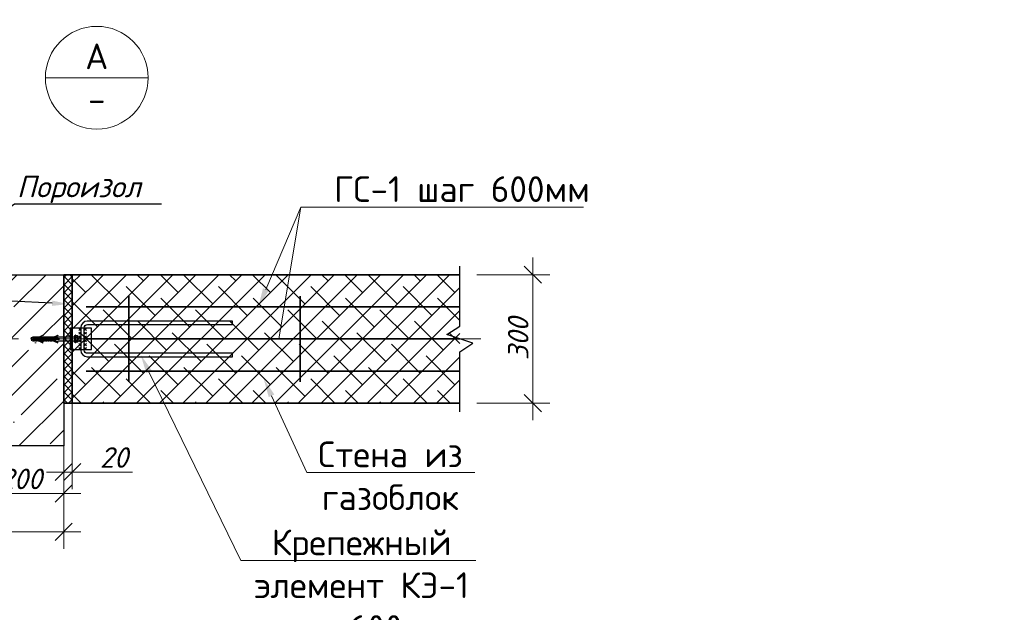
# Model space of a CAD drawing. Header units: millimetres. Extents: x 363306 to 7757304, y 1022887 to 1207196.
# Tile 284 of 656: x 1291858 to 1303356, y 1065840 to 1072760. Entities that reach past the tile are written whole.
import ezdxf
from ezdxf import colors
from ezdxf.entities.mleader import LeaderData, LeaderLine
from ezdxf.enums import TextEntityAlignment as Align
from ezdxf.math import Vec2, Vec3

# ---------------------------------------------------------------- set-up
doc = ezdxf.new("R2010")
doc.units = ezdxf.units.MM
doc.linetypes.add('ACAD_ISO10W100', pattern=[18, 12, -3, 0, -3])
for name, color, linetype, lineweight in [('.', 7, 'Continuous', 15), ('gazabulok 300', 32, 'Continuous', 30), ('Линия ОС', 22, 'ACAD_ISO10W100', 9)]:
    doc.layers.add(name, color=color, linetype=linetype, lineweight=lineweight)
for name, color, linetype in [('0 @ 100', 7, 'Continuous'), ('kcd_tx', 7, 'Continuous'), ('shtrixovka', 7, 'Continuous'), ('Штрих', 7, 'Continuous')]:
    doc.layers.add(name, color=color, linetype=linetype)
doc.styles.add('iso', font='isocpeur.TTF')
doc.styles.add('ISOCPEUR', font='isocpeur.TTF')
doc.styles.get("Standard").update_dxf_attribs({"font": 'isocpeui.ttf'})
doc.styles.add('ГОСТ 2.304', font='isocpeui.ttf')
doc.dimstyles.new('Санжар', dxfattribs={"dimtxt": 240, "dimasz": 200, "dimexe": 200, "dimexo": 200, "dimgap": 50, "dimtad": 1, "dimdec": 0, "dimtxsty": 'Standard', "dimblk": 'OBLIQUE', "dimcen": 2.5, "dimdle": 200, "dimclrd": 152, "dimclre": 152, "dimclrt": 152, "dimadec": 0, "dimazin": 0, "dimtfac": 1, "dimtdec": 0, "dimtmove": 0, "dimatfit": 3, "dimldrblk": 'OBLIQUE', "dimfxl": 0, "dimlwd": 0, "dimlwe": 0, "dimarcsym": 0})
pattern_1 = [(45, (250084.45, -764235.88), (-44.9012806, 44.9012806), []), (135, (250084.45, -764235.88), (-44.9012806, -44.9012806), [])]

# ---------------------------------------------------------------- blocks, each defined once
blk = doc.blocks.new('5454')
at = {"color": 1, "linetype": 'Continuous'}
for p, q in [((49287.1, 10306.1), (49294.3, 10306.1)), ((49287.1, 10305), (49287.1, 10306.1)), ((49287.1, 10305), (49295.4, 10305)), ((49287.6, 10309.1), (49291.6, 10310.6)), ((49287.6, 10306.1), (49287.6, 10309.1)), ((49287.6, 10305), (49287.6, 10302.1)), ((49291.6, 10306.1), (49291.6, 10310.6)), ((49291.6, 10310.6), (49294.2, 10310.6)), ((49291.6, 10305), (49291.6, 10300.6)), ((49294.2, 10310.6), (49294.2, 10306.1)), ((49294.2, 10310.6), (49294.3, 10310)), ((49294.2, 10300.6), (49294.2, 10305)), ((49296.3, 10310), (49294.3, 10310)), ((49294.3, 10306.1), (49294.3, 10309.2)), ((49294.3, 10307.2), (49301.2, 10307.2)), ((49294.3, 10302), (49294.3, 10305)), ((49295.4, 10306.1), (49300.1, 10306.1)), ((49295.4, 10305), (49295.4, 10306.1)), ((49295.9, 10310), (49297.4, 10310.6)), ((49297.4, 10310.6), (49297.4, 10307.2)), ((49297.4, 10310.6), (49300, 10310.6)), ((49297.4, 10300.6), (49297.4, 10306.1)), ((49300, 10307.2), (49300, 10310.6)), ((49300, 10310.6), (49300.1, 10310)), ((49300, 10306.1), (49300, 10300.6)), ((49302.1, 10310), (49300.1, 10310)), ((49300.1, 10307.2), (49300.1, 10309.2)), ((49300.1, 10302), (49300.1, 10306.1)), ((49300.1, 10303.9), (49307, 10303.9)), ((49301.2, 10305), (49301.2, 10307.2)), ((49301.2, 10305), (49305.9, 10305)), ((49301.7, 10310), (49303.2, 10310.6)), ((49303.2, 10305), (49303.2, 10310.6)), ((49303.2, 10310.6), (49305.8, 10310.6)), ((49303.2, 10303.9), (49303.2, 10300.6)), ((49304.4, 10309.9), (49314, 10314.4)), ((49304.4, 10309.9), (49305.8, 10309.9)), ((49314.5, 10313.2), (49305.8, 10309.2)), ((49305.8, 10308.8), (49305.8, 10309.9)), ((49305.8, 10305), (49305.8, 10308.8)), ((49305.8, 10308.8), (49305.9, 10308.8)), ((49305.8, 10302.4), (49305.8, 10303.9)), ((49305.9, 10308.8), (49308.4, 10308.8)), ((49305.9, 10305), (49305.9, 10308.8)), ((49305.9, 10307.2), (49312.8, 10307.2)), ((49305.9, 10302.4), (49305.9, 10303.9)), ((49307, 10306.1), (49311.7, 10306.1)), ((49307, 10303.9), (49307, 10306.1)), ((49308.4, 10308.8), (49308.7, 10309.2)), ((49308.7, 10309.2), (49309.5, 10310.6)), ((49309, 10309.2), (49308.7, 10309.2)), ((49309, 10307.2), (49309, 10309.2)), ((49311.6, 10309.2), (49309, 10309.2)), ((49309, 10301.4), (49309, 10306.1)), ((49309.5, 10310.6), (49311.6, 10310.6)), ((49311.6, 10310.6), (49311.7, 10309.4)), ((49311.7, 10309.2), (49311.6, 10309.2)), ((49311.6, 10307.2), (49311.6, 10309.2)), ((49311.6, 10300.6), (49311.6, 10306.1)), ((49311.7, 10309.4), (49314.8, 10310.6)), ((49311.7, 10307.2), (49311.7, 10309.2)), ((49314.8, 10309.2), (49311.7, 10309.2)), ((49311.7, 10301.8), (49311.7, 10306.1)), ((49311.7, 10303.9), (49318.6, 10303.9)), ((49312.8, 10305), (49312.8, 10307.2)), ((49312.8, 10305), (49317.5, 10305)), ((49314, 10314.4), (49314.5, 10313.2)), ((49314.8, 10310.6), (49315.3, 10310.6)), ((49314.8, 10305), (49314.8, 10309.2)), ((49315.3, 10309.2), (49314.8, 10309.2)), ((49314.8, 10300.6), (49314.8, 10303.9)), ((49315.3, 10310.6), (49315.3, 10309.2)), ((49315.3, 10310.6), (49317.4, 10310.6)), ((49317.4, 10305), (49317.4, 10310.6)), ((49317.4, 10310.6), (49317.5, 10310)), ((49317.4, 10303.9), (49317.4, 10300.6)), ((49319.5, 10310), (49317.5, 10310)), ((49317.5, 10305), (49317.5, 10309.2)), ((49317.5, 10307.2), (49324.4, 10307.2)), ((49317.5, 10302), (49317.5, 10303.9)), ((49318.6, 10306.1), (49323.3, 10306.1)), ((49318.6, 10303.9), (49318.6, 10306.1)), ((49319.1, 10310), (49320.6, 10310.6)), ((49320.6, 10310.6), (49320.6, 10307.2)), ((49320.6, 10310.6), (49323.2, 10310.6)), ((49320.6, 10300.6), (49320.6, 10306.1)), ((49323.2, 10307.2), (49323.2, 10310.6)), ((49323.2, 10310.6), (49323.3, 10310)), ((49323.2, 10306.1), (49323.2, 10300.6)), ((49325.3, 10310), (49323.3, 10310)), ((49323.3, 10307.2), (49323.3, 10309.2)), ((49323.3, 10302), (49323.3, 10306.1)), ((49323.3, 10303.9), (49330.2, 10303.9)), ((49323.3, 10303.9), (49330.2, 10303.9)), ((49324.4, 10305), (49324.4, 10307.2)), ((49324.4, 10305), (49329.1, 10305)), ((49324.9, 10310), (49326.4, 10310.6)), ((49326.4, 10305), (49326.4, 10310.6)), ((49326.4, 10310.6), (49329, 10310.6)), ((49326.4, 10303.9), (49326.4, 10300.6)), ((49329, 10307.6), (49329, 10310.6)), ((49329, 10310.6), (49329.1, 10310)), ((49329, 10307.6), (49329, 10305)), ((49329, 10303.9), (49329, 10300.6)), ((49331.1, 10310), (49329.1, 10310)), ((49329.1, 10305), (49329.1, 10309.2)), ((49336, 10307.2), (49329.1, 10307.2)), ((49329.1, 10302), (49329.1, 10303.9)), ((49334.9, 10306.1), (49330.2, 10306.1)), ((49330.2, 10303.9), (49330.2, 10306.1)), ((49330.7, 10310), (49332.2, 10310.6)), ((49332.2, 10310.6), (49332.2, 10307.2)), ((49332.2, 10310.6), (49334.8, 10310.6)), ((49332.2, 10300.6), (49332.2, 10306.1)), ((49334.8, 10310.6), (49334.8, 10307.6)), ((49334.8, 10310.6), (49334.9, 10310)), ((49334.9, 10307.6), (49334.8, 10307.6)), ((49334.8, 10306.1), (49334.8, 10305)), ((49334.8, 10300.6), (49334.8, 10305)), ((49336.9, 10310), (49334.9, 10310)), ((49334.9, 10307.6), (49334.9, 10309.2)), ((49334.9, 10302), (49334.9, 10306.1)), ((49334.9, 10305), (49352.6, 10305)), ((49336, 10306.1), (49336, 10307.2)), ((49352.6, 10306.1), (49336, 10306.1)), ((49336.5, 10310), (49338, 10310.6)), ((49338, 10306.2), (49338, 10310.6)), ((49338, 10310.6), (49340.6, 10310.6)), ((49338, 10305), (49338, 10300.6)), ((49339.2, 10309.9), (49348.8, 10314.4)), ((49339.2, 10309.9), (49340.6, 10309.9)), ((49349.3, 10313.2), (49340.6, 10309.2)), ((49340.6, 10309.9), (49340.6, 10308.8)), ((49340.6, 10308.8), (49343.2, 10308.8)), ((49343.2, 10308.8), (49343.5, 10309.2)), ((49343.5, 10309.2), (49344.3, 10310.6)), ((49350.1, 10309.2), (49343.5, 10309.2)), ((49344.3, 10310.6), (49350.1, 10310.6)), ((49348.8, 10314.4), (49349.3, 10313.2)), ((49350.1, 10310.6), (49386.9, 10310.6)), ((49350.1, 10310.6), (49350.1, 10309.2)), ((49352.6, 10305), (49352.6, 10306.1)), ((49367.6, 10300.6), (49367.6, 10310.6)), ((49387.8, 10313.4), (49387.6, 10311.5)), ((49387.6, 10311.5), (49387.6, 10299.7)), ((49388, 10313.6), (49389.8, 10313.6)), ((49389.8, 10310.6), (49389.8, 10313.9)), ((49389.8, 10297.6), (49389.8, 10313.6)), ((49389.8, 10310.6), (49389.8, 10300.6)), ((49390.3, 10314.4), (49390.7, 10314.4)), ((49390.7, 10314.4), (49390.3, 10314.4)), ((49391.2, 10309.1), (49391.2, 10313.9)), ((49391.2, 10313.6), (49391.2, 10313.9)), ((49391.2, 10313.1), (49391.2, 10310.6)), ((49391.2, 10309.4), (49395.2, 10309.4)), ((49391.2, 10305.6), (49391.2, 10309.1)), ((49391.2, 10305.6), (49391.2, 10297.6)), ((49395.2, 10313.1), (49391.7, 10313.1)), ((49395.2, 10309.5), (49395.2, 10309.3)), ((49395.7, 10311.5), (49395.7, 10299.7)), ((49395.7, 10309.4), (49395.7, 10309.4)), ((49291.6, 10300.6), (49287.6, 10302.1)), ((49294.2, 10300.6), (49291.6, 10300.6)), ((49294.3, 10301.2), (49294.2, 10300.6)), ((49294.3, 10302), (49294.3, 10301.2)), ((49296.3, 10301.2), (49294.3, 10301.2)), ((49297.4, 10300.6), (49295.9, 10301.2)), ((49300, 10300.6), (49297.4, 10300.6)), ((49300.1, 10301.2), (49300, 10300.6)), ((49300.1, 10302), (49300.1, 10301.2)), ((49302.1, 10301.2), (49300.1, 10301.2)), ((49303.2, 10300.6), (49301.7, 10301.2)), ((49305.8, 10300.6), (49303.2, 10300.6)), ((49305.9, 10302.4), (49305.8, 10302.4)), ((49305.8, 10300.6), (49305.8, 10302.4)), ((49314.5, 10298), (49305.8, 10302)), ((49305.8, 10300.6), (49314, 10296.8)), ((49308.4, 10302.4), (49305.9, 10302.4)), ((49309, 10301.4), (49308.4, 10302.4)), ((49309.5, 10300.6), (49309, 10301.4)), ((49309.5, 10300.6), (49311.6, 10300.6)), ((49311.6, 10300.6), (49311.7, 10301.8)), ((49311.7, 10301.8), (49314.8, 10300.6)), ((49314, 10296.8), (49314.5, 10298)), ((49314.8, 10300.6), (49315.3, 10300.6)), ((49317.4, 10300.6), (49315.3, 10300.6)), ((49317.5, 10301.2), (49317.4, 10300.6)), ((49317.5, 10301.2), (49317.5, 10302)), ((49319.5, 10301.2), (49317.5, 10301.2)), ((49320.6, 10300.6), (49319.1, 10301.2)), ((49323.2, 10300.6), (49320.6, 10300.6)), ((49323.3, 10301.2), (49323.2, 10300.6)), ((49323.3, 10301.2), (49323.3, 10302)), ((49325.3, 10301.2), (49323.3, 10301.2)), ((49326.4, 10300.6), (49324.9, 10301.2)), ((49329, 10300.6), (49326.4, 10300.6)), ((49329.1, 10301.2), (49329, 10300.6)), ((49329.1, 10301.2), (49329.1, 10302)), ((49331.1, 10301.2), (49329.1, 10301.2)), ((49332.2, 10300.6), (49330.7, 10301.2)), ((49334.8, 10300.6), (49332.2, 10300.6)), ((49334.9, 10301.2), (49334.8, 10300.6)), ((49334.9, 10301.2), (49334.9, 10302)), ((49336.9, 10301.2), (49334.9, 10301.2)), ((49338, 10300.6), (49336.5, 10301.2)), ((49340.6, 10300.6), (49338, 10300.6)), ((49343.2, 10302.4), (49340.6, 10302.4)), ((49340.6, 10302.4), (49340.6, 10300.6)), ((49349.3, 10298), (49340.6, 10302)), ((49340.6, 10300.6), (49348.8, 10296.8)), ((49344.3, 10300.6), (49343.2, 10302.4)), ((49344.3, 10300.6), (49350.1, 10300.6)), ((49348.8, 10296.8), (49349.3, 10298)), ((49386.9, 10300.6), (49350.1, 10300.6)), ((49387.8, 10297.8), (49387.6, 10299.7)), ((49388, 10297.6), (49389.8, 10297.6)), ((49389.8, 10300.6), (49389.8, 10297.3)), ((49390.7, 10296.8), (49390.3, 10296.8)), ((49391.2, 10301.8), (49395.1, 10301.8)), ((49391.2, 10297.3), (49391.2, 10297.6)), ((49395.2, 10298.1), (49391.7, 10298.1))]:
    blk.add_line(p, q, dxfattribs=at)
at = {"color": 1}
blk.add_line((49287.1, 10305.6), (49287.2, 10305.6), dxfattribs=at)
at = {"color": 1, "linetype": 'Continuous'}
for centre, radius, start, end in [((48705.9, 10260.3), 590.5, 4.7499, 4.8273), ((49445.4, 9939), 399.8, 111.8924, 112.1957), ((48711.7, 10260.3), 590.5, 4.7499, 4.8273), ((49451.2, 9939), 399.8, 111.8924, 112.1957), ((48718, 10259.4), 601.6, 4.7507, 4.8262), ((49467.8, 9941.1), 397.6, 111.8931, 112.1965), ((48723.8, 10259.4), 601.6, 4.7507, 4.8262), ((49473.6, 9941.1), 397.6, 111.8931, 112.1965), ((48729.6, 10259.4), 601.6, 4.7507, 4.8262), ((49479.4, 9941.1), 397.6, 111.8931, 112.1965), ((48735.4, 10259.4), 601.6, 4.7507, 4.8262), ((49485.2, 9941.1), 397.6, 111.8931, 112.1965), ((49386.7, 10311.5), 0.932, 280.1141, 356.6332), ((49388, 10313.4), 0.2, 90, 175), ((49390.3, 10313.9), 0.5, 90, 180), ((49390.7, 10313.9), 0.5, 0, 90), ((49391.7, 10313.6), 0.5, 180, 270), ((49389, 10312.1), 6.74, 335.8555, 354.3516), ((49389, 10306.6), 6.74, 5.6484, 24.1445), ((49389, 10304.6), 6.74, 335.8555, 354.3516), ((49388.9, 10310.4), 6.83, 8.923, 22.9185), ((49388.9, 10310.4), 6.83, 350.8089, 351.077), ((49444.3, 10669.6), 397, 247.8032, 248.1087), ((49450.1, 10669.6), 397, 247.8032, 248.1087), ((49467.5, 10669.5), 396.9, 247.8032, 248.1087), ((49473.3, 10669.5), 396.9, 247.8032, 248.1087), ((49479.1, 10669.5), 396.9, 247.8032, 248.1087), ((49484.9, 10669.5), 396.9, 247.8032, 248.1087), ((49386.7, 10299.6), 0.98, 5.2324, 76.3625), ((49388, 10297.8), 0.2, 185, 270), ((49390.3, 10297.3), 0.5, 180, 270), ((49390.7, 10297.3), 0.5, 270, 0), ((49391.7, 10297.6), 0.5, 90, 180), ((49389, 10299.1), 6.74, 5.6484, 24.1445), ((49388.9, 10300.8), 6.83, 337.0815, 351.077)]:
    blk.add_arc(centre, radius, start, end, dxfattribs=at)
blk = doc.blocks.new('_Oblique')
at = {"color": 0, "linetype": 'ByBlock', "lineweight": -2}
blk.add_line((-0.5, -0.5), (0.5, 0.5), dxfattribs=at)
blk = doc.blocks.new('*D1070')
at = {"layer": 'Defpoints', "color": 0, "lineweight": 25, "transparency": 16777216}
for p in [(1290372, 1068032), (1292372, 1068032), (1292372, 1066779)]:
    blk.add_point(p, dxfattribs=at)
at = {"layer": 'kcd_tx', "lineweight": 0, "transparency": 16777216}
for p, q in [((1290372, 1067832), (1290372, 1066579)), ((1292372, 1067832), (1292372, 1066579)), ((1290172, 1066779), (1292572, 1066779))]:
    blk.add_line(p, q, dxfattribs=at)
at = {"layer": 'kcd_tx', "lineweight": 0, "transparency": 16777216, "xscale": 200, "yscale": 200, "zscale": 200, "rotation": 180}
blk.add_blockref('_Oblique', (1290372, 1066779), dxfattribs=at)
at = {"layer": 'kcd_tx', "lineweight": 0, "transparency": 16777216, "xscale": 200, "yscale": 200, "zscale": 200}
blk.add_blockref('_Oblique', (1292372, 1066779), dxfattribs=at)
at = {"layer": 'kcd_tx', "lineweight": 30, "transparency": 16777216, "insert": (1291372, 1066949), "char_height": 240, "attachment_point": 5, "bg_fill": 3, "box_fill_scale": 1.1, "bg_fill_color": 256, "bg_fill_true_color": 13158600, "bg_fill_transparency": 0}
blk.add_mtext('400', dxfattribs=at)
blk = doc.blocks.new('*D1194')
at = {"layer": 'Defpoints', "color": 0, "lineweight": 25, "transparency": 16777216}
for p in [(1296998, 1069782), (1297850, 1069782), (1296998, 1068282)]:
    blk.add_point(p, dxfattribs=at)
at = {"layer": 'kcd_tx', "lineweight": 0, "transparency": 16777216}
for p, q in [((1297850, 1068082), (1297850, 1069982)), ((1297198, 1069782), (1298050, 1069782)), ((1297198, 1068282), (1298050, 1068282))]:
    blk.add_line(p, q, dxfattribs=at)
at = {"layer": 'kcd_tx', "lineweight": 0, "transparency": 16777216, "xscale": 200, "yscale": 200, "zscale": 200}
for p, rotation in [((1297850, 1069782), 90), ((1297850, 1068282), 270)]:
    blk.add_blockref('_Oblique', p, dxfattribs=dict(at, rotation=rotation))
at = {"layer": 'kcd_tx', "lineweight": 30, "transparency": 16777216, "insert": (1297680, 1069032), "char_height": 240, "attachment_point": 5, "rotation": 90, "bg_fill": 3, "box_fill_scale": 1.1, "bg_fill_color": 256, "bg_fill_true_color": 13158600, "bg_fill_transparency": 0}
blk.add_mtext('300', dxfattribs=at)
blk = doc.blocks.new('*D1233')
at = {"layer": 'Defpoints', "color": 0, "lineweight": 25, "transparency": 16777216}
for p in [(1291372, 1067782), (1292372, 1067782), (1292372, 1067227)]:
    blk.add_point(p, dxfattribs=at)
at = {"layer": 'kcd_tx', "lineweight": 0, "transparency": 16777216}
for p, q in [((1291372, 1067582), (1291372, 1067027)), ((1292372, 1067582), (1292372, 1067027)), ((1291172, 1067227), (1292572, 1067227))]:
    blk.add_line(p, q, dxfattribs=at)
at = {"layer": 'kcd_tx', "lineweight": 0, "transparency": 16777216, "xscale": 200, "yscale": 200, "zscale": 200, "rotation": 180}
blk.add_blockref('_Oblique', (1291372, 1067227), dxfattribs=at)
at = {"layer": 'kcd_tx', "lineweight": 0, "transparency": 16777216, "xscale": 200, "yscale": 200, "zscale": 200}
blk.add_blockref('_Oblique', (1292372, 1067227), dxfattribs=at)
at = {"layer": 'kcd_tx', "lineweight": 30, "transparency": 16777216, "insert": (1291872, 1067397), "char_height": 240, "attachment_point": 5, "bg_fill": 3, "box_fill_scale": 1.1, "bg_fill_color": 256, "bg_fill_true_color": 13158600, "bg_fill_transparency": 0}
blk.add_mtext('200', dxfattribs=at)
blk = doc.blocks.new('*D1082')
at = {"layer": 'Defpoints', "color": 0, "lineweight": 25, "transparency": 16777216}
for p in [(1292472, 1068532), (1292372, 1068032), (1292472, 1067477)]:
    blk.add_point(p, dxfattribs=at)
at = {"layer": 'kcd_tx', "lineweight": 0, "transparency": 16777216}
for p, q in [((1292472, 1068332), (1292472, 1067277)), ((1292372, 1067832), (1292372, 1067277)), ((1292172, 1067477), (1292672, 1067477)), ((1293177, 1067477), (1292472, 1067477))]:
    blk.add_line(p, q, dxfattribs=at)
at = {"layer": 'kcd_tx', "lineweight": 0, "transparency": 16777216, "xscale": 200, "yscale": 200, "zscale": 200, "rotation": 180}
blk.add_blockref('_Oblique', (1292372, 1067477), dxfattribs=at)
at = {"layer": 'kcd_tx', "lineweight": 0, "transparency": 16777216, "xscale": 200, "yscale": 200, "zscale": 200}
blk.add_blockref('_Oblique', (1292472, 1067477), dxfattribs=at)
at = {"layer": 'kcd_tx', "lineweight": 30, "transparency": 16777216, "insert": (1292959, 1067647), "char_height": 240, "attachment_point": 5, "bg_fill": 3, "box_fill_scale": 1.1, "bg_fill_color": 256, "bg_fill_true_color": 13158600, "bg_fill_transparency": 0}
blk.add_mtext('20', dxfattribs=at)

msp = doc.modelspace()

# ---------------------------------------------------------------- hatches: boundary and pattern name
at = {"layer": '.', "lineweight": 0}
h = msp.add_hatch(dxfattribs=at)
h.set_pattern_fill('ANSI37', color=256, scale=20)
h.set_pattern_definition(pattern_1)
h.paths.add_polyline_path([(1292371.986, 1068282.133), (1292471.986, 1068282.133), (1292471.986, 1069782.133), (1292371.986, 1069782.133)])
h = msp.add_hatch(dxfattribs=at)
h.set_pattern_fill('ANSI37', color=256, scale=20)
h.set_pattern_definition(pattern_1)
h.paths.add_polyline_path([(1292371.986, 1068282.133), (1292471.986, 1068282.133), (1292471.986, 1069782.133), (1292371.986, 1069782.133)])
at = {"layer": 'shtrixovka', "lineweight": 9, "ltscale": 1.5, "true_color": 0xae4f24}
h = msp.add_hatch(dxfattribs=at)
h.set_pattern_fill('ANSI38', color=34, scale=60)
h.set_pattern_definition([(45, (102387.05, -127133.8), (-134.703842, 134.703842), []), (135, (102387.05, -127133.8), (-404.111525, 134.703842), [476.25, -285.75])])
h.paths.add_polyline_path([(1296998.24, 1068282.133), (1296998.24, 1069782.133), (1292471.986, 1069782.133), (1292471.986, 1068282.133)])

# ---------------------------------------------------------------- linework, layer by layer
at = {"lineweight": 9}
for p, q in [((1293358.362, 1072082.072), (1292158.362, 1072082.072)), ((1292571.986, 1069157.133), (1292546.986, 1069132.133)), ((1292571.986, 1069132.133), (1292546.986, 1069157.133)), ((1292571.986, 1069112.133), (1292546.986, 1069087.133)), ((1292571.986, 1069087.133), (1292546.986, 1069112.133)), ((1292611.986, 1069157.133), (1292636.986, 1069132.133)), ((1292611.986, 1069132.133), (1292636.986, 1069157.133)), ((1292611.986, 1069112.133), (1292636.986, 1069087.133)), ((1292611.986, 1069087.133), (1292636.986, 1069112.133)), ((1292571.986, 1069067.133), (1292546.986, 1069042.133)), ((1292571.986, 1069042.133), (1292546.986, 1069067.133)), ((1292571.986, 1069022.133), (1292546.986, 1068997.133)), ((1292571.986, 1068997.133), (1292546.986, 1069022.133)), ((1292611.986, 1069067.133), (1292636.986, 1069042.133)), ((1292611.986, 1069042.133), (1292636.986, 1069067.133)), ((1292611.986, 1069022.133), (1292636.986, 1068997.133)), ((1292611.986, 1068997.133), (1292636.986, 1069022.133)), ((1292571.986, 1068977.133), (1292546.986, 1068952.133)), ((1292571.986, 1068952.133), (1292546.986, 1068977.133)), ((1292571.986, 1068932.133), (1292546.986, 1068907.133)), ((1292571.986, 1068907.133), (1292546.986, 1068932.133)), ((1292611.986, 1068977.133), (1292636.986, 1068952.133)), ((1292611.986, 1068952.133), (1292636.986, 1068977.133)), ((1292611.986, 1068932.133), (1292636.986, 1068907.133)), ((1292611.986, 1068907.133), (1292636.986, 1068932.133))]:
    msp.add_line(p, q, dxfattribs=at)
at = {"color": 146, "lineweight": 30}
for p, q in [((1292446.986, 1069157.133), (1292446.986, 1068907.133)), ((1292696.986, 1069157.133), (1292446.986, 1069157.133)), ((1292461.986, 1069157.133), (1292461.986, 1068907.133)), ((1292696.986, 1068907.133), (1292696.986, 1069157.133)), ((1292446.986, 1068907.133), (1292696.986, 1068907.133))]:
    msp.add_line(p, q, dxfattribs=at)
msp.add_lwpolyline([(1296998.24, 1068182.133), (1296998.24, 1068882.133), (1297148.24, 1068982.133), (1296848.24, 1069082.133), (1296998.24, 1069182.133), (1296998.24, 1069882.133)])
at = {"color": 219, "lineweight": 35, "true_color": 0x642165}
msp.add_lwpolyline([(1292371.986, 1069782.133), (1292471.986, 1069782.133), (1292471.986, 1068282.133), (1292371.986, 1068282.133)], close=True, dxfattribs=at)
msp.add_lwpolyline([(1292371.986, 1069782.133), (1292471.986, 1069782.133), (1292471.986, 1068282.133), (1292371.986, 1068282.133)], close=True, dxfattribs=at)
at = {"color": 96, "lineweight": 35, "ltscale": 10}
for points in [[(1293133.977, 1069532.133), (1293133.977, 1068532.133)], [(1295133.977, 1069532.133), (1295133.977, 1068532.133)], [(1292633.977, 1069407.133), (1296998.24, 1069407.133)], [(1292633.977, 1069032.133), (1296998.24, 1069032.133)], [(1292633.977, 1068657.133), (1296998.24, 1068657.133)]]:
    msp.add_lwpolyline(points, dxfattribs=at)
at = {"color": 5}
msp.add_lwpolyline([(1294341.986, 1068864.633), (1292646.986, 1068864.633, -0.414213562), (1292611.986, 1068899.633), (1292611.986, 1069159.633, -0.414213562), (1292651.986, 1069199.633), (1294341.986, 1069199.633), (1294341.986, 1069239.633), (1292646.986, 1069239.633, 0.414213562), (1292571.986, 1069164.633), (1292571.986, 1068899.633, 0.414213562), (1292646.986, 1068824.633), (1294341.986, 1068824.633), (1294341.986, 1068864.633)], format="xyb", dxfattribs=at)
at = {"lineweight": 9}
msp.add_circle((1292758.362, 1072082.072), 600, dxfattribs=at)
at = {"layer": 'gazabulok 300', "color": 22, "lineweight": 35, "ltscale": 12}
for points in [[(1292471.986, 1068282.133), (1292471.986, 1069782.133), (1296998.24, 1069782.133)], [(1292471.986, 1068282.133), (1296998.24, 1068282.133)]]:
    msp.add_lwpolyline(points, dxfattribs=at)

# ---------------------------------------------------------------- block references
at = {"xscale": 5, "yscale": 5, "zscale": 5}
msp.add_blockref('5454', (1045558.791, 1017504.144), dxfattribs=at)

# ---------------------------------------------------------------- texts
at = {"lineweight": 9, "style": 'iso'}
msp.add_text('А', height=300, dxfattribs=at).set_placement((1292758.362, 1072182.072), align=Align.CENTER)
msp.add_text('-', height=300, dxfattribs=at).set_placement((1292758.362, 1071982.072), align=Align.TOP_CENTER)
at = {"lineweight": 9, "char_height": 300, "width": 5098.88054, "attachment_point": 1, "style": 'iso'}
for insert in [(1225906.271, 1069347.902), (1135366.415, 1069084.434), (1270366.415, 1069084.434)]:
    msp.add_mtext('\\pi342.876;{\\LГоризонтальная} \\P\\pi840.831;сетка ГС-2', dxfattribs=dict(at, insert=insert))
at = {"layer": '0 @ 100', "color": 7, "insert": (761996.908, 1075986.433), "char_height": 318.940213, "width": 19697.5359, "attachment_point": 4, "style": 'ГОСТ 2.304'}
msp.add_mtext('\\pi5457.36288;{\\fISOCPEUR|b1|i1|c204|p34;Характеристика участка строительства:\\P\\pi0;\\P}Расчетная зимняя температура воздух 15 °С.\\PСкоростной напор ветра   - 38кг/м2.\\PВес снегового покрова    - 50кг/м2.\\PКлассификация зданий по функциональной пожарной опасности - Ф 4.1 \\PКоэффициент надежности по назначению - 0.95\\P\\P^IПроектом разработано подъёмник для мало мобильных граждан населения грузоподъемностью 250 кг. скоростью 0,25 см/с. Двери шахт подъёмника противопожарные с пределом огнестойкости El 30. Подъёмники оборудованы кабинами габаритами 1500х1500 мм, ширина дверей кабины обеспечивает проезд инвалидной коляски. Для экстренных случаев подъёмник оснащен дополнительным аккумулятором и механическим спуском для безопасного спуска пассажира в нулевую отметку. Так же в дверях подъёмника установлены замки датчики которые открываются с ключевыми картами, чтобы открыть двери подъёмника.\\P^IС внешней и внутренней стороны наружных стен предусмотрено обшивка из аквапанелей толщиной 12,5мм с утеплением из минераловатной ваты на кварцевой основе, А =0,040 Вт/мС, толщиной 100мм. (по теплотехническому расчету). Наружная отделка из органическое стекло.\\P^IПодрядчик обязан предоставить заказчику сертификаты соответствия и пожарной безопасности на фасадную систему и все применяемые в данной системе материалы и изделия.\\PКонструкции, изделия и материалы применены по действующим стандартам, ТУ, сертификатам. На путях эвакуации используются отделочные материалы, соответствующие требованиям п. 5.25 ШНК 2.01.02-04.\\PОтделка стен с внутренней стороны окраска водоэмульсионными красками светлых тонов. Во внутренней и наружной отделке использованы современные отделочные материалы используемые на территории Республики Узбекистан.\\P^IКрыша - скатная из металлических профилированных листов с полимерными покрытиями с обеих сторон толщ.0,55мм по металлическим конструкциям.\\P^IПо периметру наружных стен устраивается бетонная отмостка. Бетон кл.В 7,5 шириной 1000 мм, толщиной 50 мм по гравийному основанию толщиной 100 мм -150 мм.\\P^IВсе строительно-монтажные работы вести согласно указаний соответствующих строительных норм и проекта производства работ (П.П.Р.) на основании ШНК 3.01.01 - 03 и КМК 3.01.02 - 00.', dxfattribs=at)

# ---------------------------------------------------------------- leaders
ml = msp.add_multileader_mtext('Standard')
ml.set_content('{\\fISOCPEUR|b0|i1|c204|p34;Пороизол}', color=256, style='ISOCPEUR')
ml.set_leader_properties()
ml.build(insert=Vec2(0, 0))
ml.multileader.update_dxf_attribs({"text_left_attachment_type": 6, "text_right_attachment_type": 6, "dogleg_length": 0.208, "arrow_head_size": 188.682, "scale": 100})
ctx = ml.context
ctx.base_point, ctx.scale, ctx.char_height, ctx.arrow_head_size, ctx.landing_gap_size, ctx.plane_origin = Vec3(1291818.877, 1070609.872), 100, 251.57628, 188.682, 0, Vec3(1296081.301, 1067559.92)
ctx.left_attachment, ctx.right_attachment, ctx.text_align_type = 6, 6, 1
notes = []
notes.append((ctx, [(1, (1, 1, 0), (1291797.927, 1070609.872), (1, 0), 20.95, [(1, [(1292426.366, 1069439.127), (1290318.501, 1069544.108)], 0, [])])]))
ctx.mtext.insert, ctx.mtext.alignment, ctx.mtext.flow_direction = Vec3(1292548.734, 1070936.921), 2, 5
for ctx, leaders in notes:
    for number, flags, end, landing, length, lines in leaders:
        leader = LeaderData()
        leader.index, (leader.has_last_leader_line, leader.has_dogleg_vector, leader.attachment_direction) = number, flags
        leader.last_leader_point, leader.dogleg_vector, leader.dogleg_length = Vec3(end), Vec3(landing), length
        for number, points, colour, breaks in lines:
            line = LeaderLine()
            line.index, line.vertices, line.color, line.breaks = number, Vec3.list(points), colors.encode_raw_color(colour), breaks
            leader.lines.append(line)
        ctx.leaders.append(leader)

# ---------------------------------------------------------------- next in the draw order: dimensions: what is measured, and where the dimension line sits
at = {"layer": 'kcd_tx', "color": 18, "lineweight": 30, "true_color": 0x000000}
dim = msp.add_linear_dim(base=(1297849.708, 1069782.133), p1=(1296998.24, 1068282.133), p2=(1296998.24, 1069782.133), angle=90, dimstyle='Санжар', override={"dimlfac": 0.2, "dimclrd": 256, "dimclre": 256, "dimclrt": 256, "dimtmove": 1, "dimfxl": 0.18, "dimtfill": 1, "dimarcsym": 2}, dxfattribs=at)
dim.commit()
dim.dimension.update_dxf_attribs({"geometry": '*D1194', "text_midpoint": (1297679.708, 1069032.133)})
dim = msp.add_linear_dim(base=(1292371.986, 1066778.512), p1=(1290371.986, 1068032.133), p2=(1292371.986, 1068032.133), dimstyle='Санжар', override={"dimlfac": 0.2, "dimclrd": 256, "dimclre": 256, "dimclrt": 256, "dimtmove": 1, "dimfxl": 0.18, "dimtfill": 1, "dimarcsym": 2}, dxfattribs=at)
dim.commit()
dim.dimension.update_dxf_attribs({"geometry": '*D1070', "text_midpoint": (1291371.986, 1066948.512)})

# ---------------------------------------------------------------- next in the draw order: hatches: boundary and pattern name
at = {"layer": 'Штрих', "lineweight": 9, "ltscale": 100}
h = msp.add_hatch(dxfattribs=at)
h.set_pattern_fill('ANSI35', color=252, scale=75, style=0)
h.set_pattern_definition([(45, (244048.04, -724932.1), (-336.7596, 336.7596), []), (45, (244384.8, -724932.1), (-336.7596, 336.7596), [595.3125, -119.0625, 0, -119.0625])])
h.paths.add_polyline_path([(1292371.986, 1067782.133), (1292371.986, 1069782.133), (1290371.986, 1069782.133), (1290371.986, 1067782.133)])

# ---------------------------------------------------------------- next in the draw order: linework, layer by layer
at = {"color": 18, "lineweight": 30, "true_color": 0x000000}
msp.add_lwpolyline([(1290371.986, 1069782.133), (1292371.986, 1069782.133), (1292371.986, 1067782.133), (1290371.986, 1067782.133)], close=True, dxfattribs=at)
at = {"layer": 'Линия ОС', "color": 244, "linetype": 'ACAD_ISO10W100', "lineweight": 9, "ltscale": 50, "true_color": 0x991b1e}
msp.add_line((1297243.633, 1069032.133), (1284705.33, 1069032.133), dxfattribs=at)

# ---------------------------------------------------------------- next in the draw order: leaders
at = {"color": 251, "lineweight": 9}
ml = msp.add_multileader_mtext('Standard', dxfattribs=at)
ml.set_content(' ГС-1 шаг 600мм', color=251, style='iso')
ml.set_leader_properties(color=256, lineweight=0)
ml.build(insert=Vec2(0, 0))
ml.multileader.update_dxf_attribs({"text_left_attachment_type": 6, "text_right_attachment_type": 6, "dogleg_length": 200, "arrow_head_size": 220})
ctx = ml.context
ctx.base_point, ctx.char_height, ctx.arrow_head_size, ctx.plane_origin = Vec3(1295252.697, 1070571.419), 300, 220, Vec3(1294571.713, 1069532.133)
ctx.left_attachment, ctx.right_attachment, ctx.text_align_type = 6, 6, 1
notes = []
notes.append((ctx, [(0, (1, 1, 0), (1295139.887, 1070571.419), (1, 0), 112.81, [(1, [(1294646.713, 1069407.133), (1295139.887, 1070571.419), (1294886.284, 1069032.133)], 0, [])])]))
ctx.mtext.insert, ctx.mtext.alignment, ctx.mtext.flow_direction = Vec3(1296928.22, 1070931.419), 2, 5
ml = msp.add_multileader_mtext('Standard', dxfattribs=at)
ml.set_content('Крепежный \\Pэлемент КЭ-1\\Pшаг 600мм', color=251, style='iso')
ml.set_leader_properties(color=256, lineweight=0)
ml.build(insert=Vec2(0, 0))
ml.multileader.update_dxf_attribs({"text_left_attachment_type": 6, "text_right_attachment_type": 6, "dogleg_length": 200, "arrow_head_size": 220})
ctx = ml.context
ctx.base_point, ctx.char_height, ctx.arrow_head_size, ctx.plane_origin = Vec3(1294508.05, 1066446.311), 300, 220, Vec3(1293436.006, 1069221.471)
ctx.left_attachment, ctx.right_attachment, ctx.text_align_type = 6, 6, 1
notes.append((ctx, [(0, (1, 1, 0), (1294440.238, 1066446.311), (1, 0), 67.812, [(0, [(1293271.96, 1068845.584)], 0, [])])]))
ctx.mtext.insert, ctx.mtext.alignment, ctx.mtext.flow_direction = Vec3(1295850.277, 1066806.311), 2, 5
ml = msp.add_multileader_mtext('Standard', dxfattribs=at)
ml.set_content('Стена из\\Pгазоблок', color=251, style='iso')
ml.set_leader_properties(color=256, lineweight=0)
ml.build(insert=Vec2(0, 0))
ml.multileader.update_dxf_attribs({"text_left_attachment_type": 6, "text_right_attachment_type": 6, "dogleg_length": 200, "arrow_head_size": 220})
ctx = ml.context
ctx.base_point, ctx.char_height, ctx.arrow_head_size, ctx.plane_origin = Vec3(1295311.966, 1067473.873), 300, 220, Vec3(1295018.025, 1068442.736)
ctx.left_attachment, ctx.right_attachment, ctx.text_align_type = 6, 6, 1
notes.append((ctx, [(0, (1, 1, 0), (1295210.654, 1067473.873), (1, 0), 101.313, [(0, [(1294706.979, 1068567.736)], 0, [])])]))
ctx.mtext.insert, ctx.mtext.alignment, ctx.mtext.flow_direction = Vec3(1296187.489, 1067833.873), 2, 5
for ctx, leaders in notes:
    for number, flags, end, landing, length, lines in leaders:
        leader = LeaderData()
        leader.index, (leader.has_last_leader_line, leader.has_dogleg_vector, leader.attachment_direction) = number, flags
        leader.last_leader_point, leader.dogleg_vector, leader.dogleg_length = Vec3(end), Vec3(landing), length
        for number, points, colour, breaks in lines:
            line = LeaderLine()
            line.index, line.vertices, line.color, line.breaks = number, Vec3.list(points), colors.encode_raw_color(colour), breaks
            leader.lines.append(line)
        ctx.leaders.append(leader)

# ---------------------------------------------------------------- next in the draw order: dimensions: what is measured, and where the dimension line sits
at = {"layer": 'kcd_tx', "color": 18, "lineweight": 30, "true_color": 0x000000}
dim = msp.add_linear_dim(base=(1292371.986, 1067226.606), p1=(1291371.986, 1067782.133), p2=(1292371.986, 1067782.133), dimstyle='Санжар', override={"dimlfac": 0.2, "dimclrd": 256, "dimclre": 256, "dimclrt": 256, "dimtmove": 1, "dimfxl": 0.18, "dimtfill": 1, "dimarcsym": 2}, dxfattribs=at)
dim.commit()
dim.dimension.update_dxf_attribs({"geometry": '*D1233', "text_midpoint": (1291871.986, 1067396.606)})

# ---------------------------------------------------------------- next in the draw order: dimensions: what is measured, and where the dimension line sits
dim = msp.add_linear_dim(base=(1292471.986, 1067476.606), p1=(1292371.986, 1068032.133), p2=(1292471.986, 1068532.133), dimstyle='Санжар', override={"dimlfac": 0.2, "dimclrd": 256, "dimclre": 256, "dimclrt": 256, "dimtmove": 1, "dimfxl": 0.18, "dimtfill": 1, "dimarcsym": 2}, dxfattribs=at)
dim.commit()
dim.dimension.update_dxf_attribs({"geometry": '*D1082', "text_midpoint": (1292959.171, 1067438.409), "dimtype": 160})

doc.saveas('drawing.dxf')
